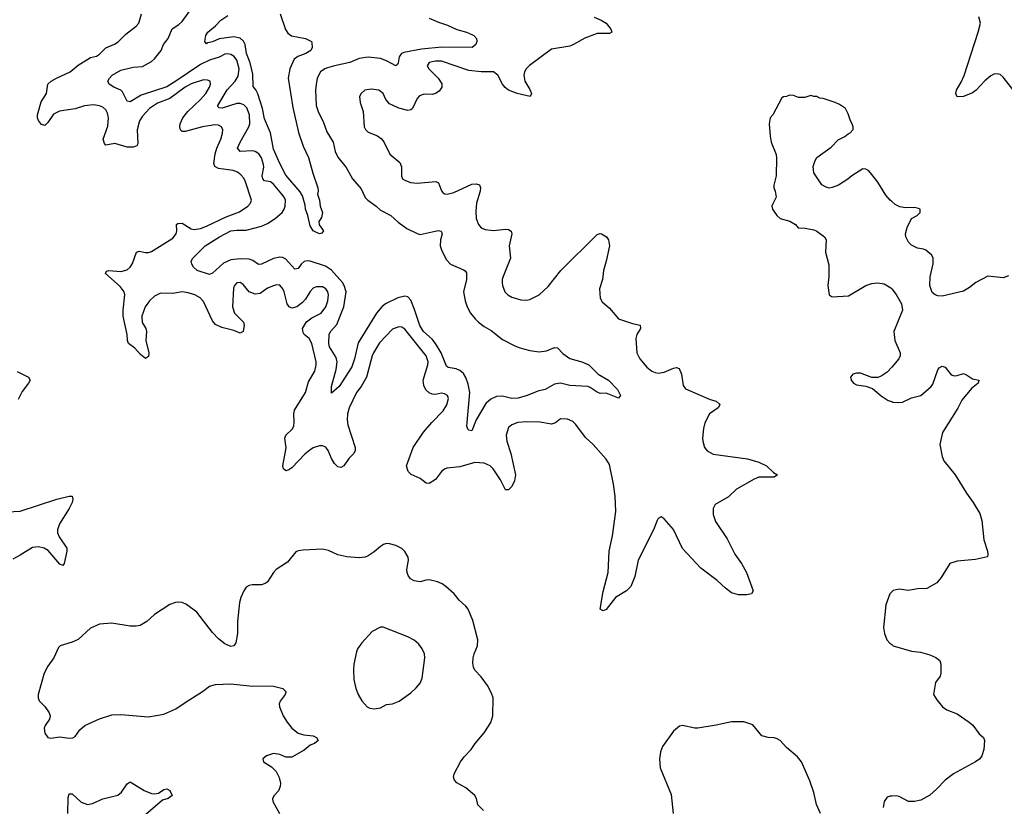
# Model space of a CAD drawing. Header units: inches. Extents: x 1843162 to 1959474, y 907081 to 1016326.
# Tile 568 of 656: x 1944286 to 1950738, y 951938 to 957093. Entities that reach past the tile are written whole.
import ezdxf

# ---------------------------------------------------------------- set-up
doc = ezdxf.new("R2010")
doc.units = ezdxf.units.IN
doc.header["$MEASUREMENT"] = 0
doc.layers.add('B9945', color=7, linetype='Continuous')
doc.layers.add('B9955', color=7, linetype='Continuous')

msp = doc.modelspace()

# ---------------------------------------------------------------- linework, layer by layer
at = {"layer": 'B9945', "color": 5}
for points, elevation in [([(1946970, 957103.6), (1947030, 957075.8), (1947090, 957057), (1947150, 957027.6), (1947214.8, 957010), (1947254.1, 956994.1), (1947262.8, 956990), (1947278.8, 956970), (1947281, 956950), (1947276, 956930), (1947250.4, 956909.6), (1947053, 956913), (1946919.7, 956900.3), (1946802.9, 956877.2), (1946788.7, 956870), (1946772.4, 956850), (1946765.7, 956810), (1946761.3, 956798.7), (1946750.2, 956789.8), (1946690, 956822.9), (1946650, 956839.3), (1946570, 956847.9), (1946510, 956837.8), (1946450, 956811.5), (1946350, 956790.6), (1946303.6, 956776.4), (1946286, 956770), (1946257.6, 956750), (1946236, 956710), (1946230, 956668), (1946225.5, 956630), (1946229.2, 956530), (1946241.8, 956490), (1946277.9, 956417.9), (1946298.5, 956358.5), (1946339.3, 956290), (1946354.2, 956230), (1946371, 956191), (1946424.6, 956124.6), (1946467, 956050), (1946523.5, 955983.5), (1946550, 955928.4), (1946566.7, 955910), (1946623.1, 955870), (1946650, 955844.6), (1946719.1, 955810), (1946765.8, 955765.8), (1946823.6, 955723.6), (1946890, 955691.6), (1946910, 955685.5), (1947007.9, 955707.9), (1947030, 955711), (1947047, 955707), (1947054.3, 955690), (1947043.2, 955650), (1947042.4, 955610), (1947050, 955584.9), (1947081.3, 955521.3), (1947110, 955490.4), (1947194.5, 955454.5), (1947206.1, 955446.1), (1947212.9, 955432.9), (1947214.4, 955390), (1947195, 955310), (1947204.7, 955250), (1947219.2, 955210), (1947240.8, 955170), (1947270, 955131.8), (1947293.4, 955110), (1947330, 955082.4), (1947376.4, 955056.4), (1947450, 954997.4), (1947530, 954954.6), (1947562.6, 954942.6), (1947630, 954925.2), (1947690, 954916.5), (1947737.7, 954922.3), (1947790, 954944), (1947810, 954942.8), (1947844.5, 954904.5), (1947890, 954872.9), (1947970.2, 954850.2), (1948016.3, 954830), (1948077.3, 954770), (1948144.9, 954730), (1948203.8, 954670), (1948224, 954630), (1948210, 954613.2), (1948206, 954614), (1948130, 954645.2), (1948090, 954643.7), (1948070, 954651.8), (1948023.3, 954683.3), (1948008, 954688), (1947890, 954695.8), (1947830, 954709.8), (1947790, 954703.4), (1947730.1, 954669.9), (1947681.2, 954658.8), (1947612, 954630), (1947552.6, 954612.6), (1947510, 954609.9), (1947450, 954624.9), (1947410, 954623.4), (1947373, 954607), (1947341.7, 954578.3), (1947277.6, 954470), (1947250, 954398), (1947230, 954402), (1947222, 954410), (1947217.2, 954430), (1947235.9, 954650), (1947224.8, 954704.8), (1947208.6, 954748.6), (1947193.3, 954773.3), (1947170, 954794.6), (1947145.4, 954805.4), (1947093.2, 954813.2), (1947082.3, 954822.3), (1947049, 954910), (1947011.4, 954971.4), (1946990, 954999.6), (1946933.1, 955050), (1946908, 955088), (1946874.3, 955194.3), (1946850, 955254.5), (1946830, 955276.5), (1946810, 955281.1), (1946763.6, 955270), (1946682.8, 955230), (1946658.5, 955210), (1946623.2, 955170), (1946503.8, 954976.2), (1946480.1, 954870), (1946462.1, 954817.9), (1946378.7, 954690), (1946330, 954646), (1946329.7, 954689.7), (1946360.2, 954799.8), (1946367.5, 954850), (1946359.9, 954879.9), (1946316.8, 954950), (1946312.8, 954970), (1946314.4, 955030), (1946322.8, 955050), (1946363.6, 955096.4), (1946409.9, 955210), (1946426.3, 955310), (1946413.4, 955350), (1946400.8, 955370), (1946330, 955451.9), (1946290, 955476.7), (1946190, 955510.4), (1946170, 955513.2), (1946150, 955508.9), (1946129.6, 955490.4), (1946110, 955463), (1946090, 955456.9), (1946030, 955522.8), (1946010, 955534.8), (1945990, 955537.3), (1945950, 955528.4), (1945870, 955489.8), (1945850, 955488.6), (1945814.2, 955514.2), (1945790, 955522.4), (1945730, 955525), (1945670, 955519.2), (1945621.8, 955498.2), (1945550, 955431.6), (1945530, 955423.6), (1945449.2, 955450), (1945425.2, 955470), (1945413.2, 955490), (1945409.2, 955510), (1945421.2, 955530), (1945502.6, 955610), (1945595.1, 955670), (1945670, 955708.5), (1945710, 955713.8), (1945770, 955713.1), (1945870, 955740.1), (1945910, 955756.4), (1945961.1, 955790), (1946005.8, 955830), (1946020.2, 955850), (1946026.7, 955870), (1946027.6, 955910), (1946019.6, 955930), (1946004, 955950), (1945950, 956015.9), (1945930, 956029.9), (1945890, 956037.4), (1945879.3, 956050), (1945875.7, 956070), (1945885.2, 956125.2), (1945883.6, 956143.6), (1945870, 956186.6), (1945853.4, 956213.4), (1945830, 956229.8), (1945812.4, 956232.4), (1945729.9, 956229.9), (1945712.9, 956250), (1945729.9, 956290.1), (1945788.6, 956390), (1945794.7, 956410), (1945792, 956470), (1945775.3, 956515.3), (1945754.8, 956534.8), (1945730, 956542.8), (1945710, 956542.6), (1945613.4, 956513.4), (1945594.3, 956514.3), (1945584.8, 956524.8), (1945583.9, 956530), (1945646.7, 956633.3), (1945698.1, 956690), (1945718.5, 956721.5), (1945724.6, 956770), (1945710, 956827.4), (1945691.4, 956851.4), (1945670, 956865), (1945650, 956869.9), (1945630, 956867.1), (1945592.5, 956847.5), (1945530, 956827), (1945470, 956799.9), (1945310, 956689.2), (1945250, 956652.8), (1945082.9, 956597.1), (1945010, 956555.1), (1944990, 956559.3), (1944960.3, 956620.3), (1944949.8, 956629.8), (1944903.7, 956650), (1944872.3, 956670), (1944864.5, 956690), (1944874.5, 956710), (1944892, 956730), (1944950, 956761.3), (1945030, 956780.7), (1945090, 956785.6), (1945150, 956819.2), (1945170, 956836.9), (1945212.3, 956890), (1945229.3, 956930.7), (1945259.4, 956970), (1945286.4, 957033.6), (1945330, 957060.7), (1945350, 957080.2), (1945430, 957189.1)], 560), ([(1948050, 957108.1), (1948095.5, 957090), (1948128.4, 957070), (1948160.4, 957030), (1948166.8, 957010), (1948150, 957002.4), (1948070, 957001.1), (1947990, 956972.3), (1947915.8, 956930), (1947890, 956920.2), (1947770, 956899.1), (1947627.1, 956792.9), (1947604.9, 956770), (1947594, 956750), (1947589.3, 956729.3), (1947596.5, 956690), (1947630, 956634.9), (1947639.5, 956610), (1947630.3, 956589.7), (1947546.6, 956610), (1947490, 956630.8), (1947467.6, 956647.6), (1947449.3, 956669.3), (1947418.5, 956730), (1947390, 956751.6), (1947310, 956750.5), (1947230, 956759), (1947050, 956820.2), (1947010, 956821.3), (1946968.3, 956811.6), (1946956, 956790), (1946966.7, 956770), (1947028.9, 956710), (1947052.5, 956672.5), (1947052, 956650), (1947035.2, 956624.8), (1947010, 956608.2), (1946990, 956603.5), (1946935.6, 956604.4), (1946906.1, 956593.9), (1946890, 956577.2), (1946860.5, 956510), (1946850, 956501.6), (1946830, 956497.4), (1946770, 956513.5), (1946710, 956541.3), (1946686, 956570), (1946668, 956608), (1946639, 956630), (1946590, 956636.3), (1946546.8, 956630), (1946523, 956610), (1946513, 956590), (1946516.3, 956550), (1946536.4, 956490), (1946542.4, 956390), (1946552.1, 956372.1), (1946570, 956356.3), (1946630, 956330.5), (1946654.1, 956314.1), (1946671.6, 956291.5), (1946712, 956212), (1946776.5, 956156.5), (1946787.4, 956127.4), (1946787.7, 956067.7), (1946795.5, 956050), (1946810, 956040.3), (1946846.7, 956026.7), (1946890, 956020.7), (1947012, 956032), (1947030, 956022.8), (1947050.4, 955970.4), (1947059.3, 955959.3), (1947070, 955950.7), (1947088.3, 955948.3), (1947130, 955960.9), (1947250, 956015.2), (1947277.5, 956017.5), (1947299.1, 956010), (1947305.3, 955990), (1947304.6, 955970), (1947280.2, 955890), (1947275.3, 955835.2), (1947278.3, 955790), (1947292.4, 955750), (1947310, 955728.4), (1947337.2, 955717.2), (1947390, 955711.6), (1947470, 955720.3), (1947490, 955718.4), (1947506.6, 955706.6), (1947510.3, 955690), (1947493.8, 955610), (1947502.8, 955530), (1947455.3, 955410), (1947448.7, 955390), (1947448.5, 955370), (1947450.4, 955350), (1947465.5, 955310), (1947484, 955290), (1947510, 955275.5), (1947570, 955257.1), (1947610, 955254.9), (1947630, 955259.3), (1947689.2, 955290), (1947750, 955344.9), (1947831.5, 955450), (1948070, 955685.7), (1948090, 955692.2), (1948098.8, 955690), (1948131.5, 955670), (1948143.7, 955650), (1948150.2, 955610), (1948130.2, 955510.2), (1948111.8, 955450), (1948104.2, 955390), (1948085.5, 955330), (1948088.8, 955268.8), (1948102.8, 955242.8), (1948150, 955202.8), (1948210, 955133), (1948301, 955101), (1948352.4, 955090), (1948353.1, 955070), (1948329.4, 955030.6), (1948324.2, 955004.2), (1948330.3, 954910), (1948348.7, 954870), (1948395.9, 954815.9), (1948429.1, 954789.1), (1948450, 954781.1), (1948470, 954777.3), (1948510, 954782), (1948570, 954810.2), (1948590, 954814.3), (1948607.5, 954807.5), (1948621.8, 954770), (1948634.7, 954694.7), (1948650, 954673.4), (1948810, 954604.4), (1948850, 954592.7), (1948870, 954576), (1948873.4, 954570), (1948863, 954550), (1948807, 954510), (1948775.8, 954450), (1948765.8, 954414.1), (1948759.3, 954350), (1948761.6, 954330), (1948774, 954290), (1948790, 954266.8), (1948830, 954245.5), (1949055.1, 954215.1), (1949130, 954194), (1949180.7, 954170), (1949224.5, 954124.5), (1949251, 954110), (1949230, 954095.3), (1949130, 954095.3), (1949097.9, 954082.1), (1948982.8, 954017.2), (1948930, 953966), (1948844.2, 953915.8), (1948830.3, 953889.7), (1948830.2, 953850), (1948845, 953805), (1948921.3, 953690), (1948971.2, 953591.2), (1949016, 953530), (1949048.5, 953470), (1949093, 953350), (1949081, 953330), (1949050, 953322.9), (1948995.8, 953324.2), (1948950, 953336.3), (1948910, 953367.1), (1948857.1, 953417.2), (1948750, 953498), (1948630, 953628.5), (1948570, 953751), (1948510, 953822.9), (1948490, 953835.6), (1948470, 953823.7), (1948462.6, 953810), (1948439.7, 953750), (1948339.7, 953550), (1948316, 953444), (1948290, 953379.3), (1948262, 953350), (1948190, 953306.6), (1948130, 953227), (1948110, 953218), (1948090, 953229), (1948110, 953344.7), (1948141.4, 953470), (1948149.8, 953610.2), (1948169.8, 953710.2), (1948191.8, 953870), (1948188.5, 953971.5), (1948176.8, 954050), (1948150, 954179), (1948130, 954212.3), (1948043.7, 954310), (1947994.7, 954354.8), (1947930, 954439.3), (1947910, 954459.3), (1947875.3, 954475.3), (1947830, 954477.6), (1947797.3, 954450), (1947770, 954441.7), (1947694.9, 954454.9), (1947610, 954456.9), (1947550, 954452.8), (1947510, 954438.7), (1947490, 954419.5), (1947474.7, 954370), (1947477.4, 954330), (1947505, 954250), (1947535, 954110), (1947528.9, 954070), (1947510, 954032.7), (1947490, 954012.3), (1947470, 954012.3), (1947437.8, 954077.8), (1947388.9, 954150), (1947368.4, 954170), (1947330, 954186.8), (1947269.5, 954190.5), (1947170, 954162.3), (1947085.4, 954154.6), (1947070, 954148.3), (1947050, 954131.2), (1947010, 954080.5), (1946970, 954053.3), (1946950, 954055.6), (1946910, 954086.9), (1946851.7, 954111.7), (1946831.8, 954131.8), (1946820.8, 954170), (1946864.2, 954290), (1946931.5, 954390), (1946985.9, 954454.1), (1947061.4, 954530), (1947086, 954570), (1947096.4, 954610), (1947089.5, 954630), (1947070, 954642), (1947050, 954644.8), (1947010, 954637.7), (1946990, 954638.6), (1946970, 954646.5), (1946948.2, 954668.2), (1946935.3, 954695.3), (1946930.4, 954730), (1946961.4, 954830), (1946961.8, 954850), (1946950.6, 954890), (1946810, 955065.1), (1946790, 955077.7), (1946770, 955080.4), (1946730, 955064), (1946644.8, 954975.2), (1946603.7, 954910), (1946595.7, 954890), (1946558.7, 954750), (1946524.6, 954690), (1946493.3, 954650), (1946445.5, 954550), (1946434.6, 954510), (1946431.2, 954470), (1946437, 954437), (1946483.5, 954290), (1946483.9, 954270), (1946475.3, 954250), (1946443.3, 954216.6), (1946410, 954169.6), (1946390, 954158.7), (1946370, 954163.6), (1946350, 954184.2), (1946330, 954216.2), (1946308.6, 954268.6), (1946291.6, 954291.6), (1946270, 954301.1), (1946250, 954300.6), (1946210, 954286.6), (1946187.4, 954272.6), (1946154.6, 954245.4), (1946070, 954156.8), (1946050, 954142), (1946030, 954137), (1946015.1, 954150), (1946011.3, 954170), (1946032.9, 954287.1), (1946024, 954350), (1946031.2, 954370), (1946071.2, 954408.8), (1946082.4, 954430), (1946085.3, 954454.7), (1946081.5, 954510), (1946086.1, 954533.9), (1946159.5, 954650), (1946179.3, 954720.7), (1946221, 954790), (1946229.8, 954830), (1946229, 954850), (1946200.4, 954970), (1946182.5, 955002.6), (1946150.9, 955030), (1946142.7, 955042.7), (1946139, 955070), (1946166.4, 955113.6), (1946201.2, 955138.8), (1946261.7, 955170), (1946291.4, 955210), (1946306, 955250), (1946309.8, 955290), (1946305.1, 955310), (1946292.2, 955330), (1946270, 955342.3), (1946230, 955342.3), (1946210, 955332.4), (1946190, 955312.4), (1946158.6, 955261.4), (1946139.6, 955240.4), (1946101.3, 955210), (1946070, 955203.2), (1946051.3, 955211.3), (1946039, 955230), (1946019.3, 955310), (1946009.7, 955330), (1945990, 955352.6), (1945970, 955355.4), (1945950, 955349.7), (1945910, 955332.3), (1945861.1, 955298.9), (1945830, 955293.5), (1945790, 955309.8), (1945750, 955356.9), (1945730, 955369.7), (1945710, 955368), (1945693.4, 955350), (1945687.5, 955332.5), (1945680.9, 955210), (1945693.5, 955170), (1945753.8, 955110), (1945757.2, 955090), (1945751.3, 955050), (1945730, 955038), (1945690, 955056.2), (1945610, 955075.3), (1945570, 955094.3), (1945550, 955119.6), (1945490, 955246.6), (1945467.8, 955270), (1945434.7, 955290), (1945390, 955303.6), (1945350, 955309.9), (1945290, 955299.5), (1945210, 955301.4), (1945170, 955281.1), (1945136.8, 955250), (1945109.1, 955210), (1945085.8, 955150), (1945088.7, 955108.7), (1945112, 955070), (1945117.6, 955050), (1945113.6, 954990), (1945131.8, 954910), (1945130, 954885.2), (1945110, 954871.8), (1945078.2, 954898.2), (1945040.4, 954940.4), (1944999.1, 954970), (1944993.1, 954990), (1944990.9, 955030), (1944965.3, 955150), (1944964.3, 955190), (1944974.9, 955290), (1944970.6, 955310), (1944943.6, 955343.6), (1944847.8, 955430), (1944855.9, 955444.1), (1944871.2, 955448.8), (1944950, 955442), (1944990, 955453.8), (1945009.9, 955470.1), (1945025.7, 955494.3), (1945051.6, 955568.4), (1945070, 955575.4), (1945110, 955566.8), (1945130, 955567.2), (1945150, 955574), (1945290, 955660.2), (1945312.1, 955690), (1945316.7, 955710), (1945314.7, 955750), (1945322.6, 955757.4), (1945350, 955759.8), (1945410, 955722.6), (1945430, 955718.3), (1945470, 955725.3), (1945510, 955739.8), (1945639.2, 955800.8), (1945727.2, 955832.8), (1945780.7, 955870), (1945798.4, 955890), (1945806, 955910), (1945766.2, 956030), (1945754.3, 956054.3), (1945736.1, 956076.1), (1945712.9, 956093), (1945684.4, 956104.4), (1945590, 956116.7), (1945564.7, 956130), (1945558.2, 956150), (1945567.3, 956212.7), (1945577.3, 956250), (1945604.5, 956310), (1945615.9, 956350), (1945617.4, 956370), (1945609.7, 956390), (1945590, 956402.2), (1945564.2, 956404.2), (1945483.8, 956390), (1945370, 956360.3), (1945350, 956359.8), (1945339.7, 956370), (1945335.9, 956390), (1945338.8, 956410), (1945355.4, 956450), (1945388.7, 956491.3), (1945471.3, 956570), (1945505.5, 956610), (1945530.8, 956650), (1945537.2, 956670), (1945533.6, 956690), (1945517.4, 956697.4), (1945490, 956698.2), (1945410, 956671.4), (1945370, 956649.9), (1945270, 956575.7), (1945190, 956544.6), (1945137.7, 956510), (1945090, 956459.8), (1945071.8, 956430), (1945056.6, 956370), (1945060, 956280), (1945053.8, 956266.2), (1945030, 956257.7), (1944990, 956257.7), (1944910, 956281.4), (1944851, 956271), (1944841.5, 956281.5), (1944834.1, 956310), (1944864.4, 956395.6), (1944868.8, 956450), (1944861.1, 956481.1), (1944850, 956502), (1944830, 956519.4), (1944808.8, 956528.8), (1944770, 956533.7), (1944710, 956527.5), (1944650, 956508.2), (1944547.1, 956492.9), (1944507.1, 956472.9), (1944470, 956418.4), (1944450, 956398.7), (1944430, 956405.1), (1944410, 956432.7), (1944403.5, 956450), (1944402.7, 956470), (1944426.2, 956553.8), (1944461.8, 956610), (1944469.7, 956670), (1944492.8, 956690), (1944528, 956710), (1944618, 956750), (1944670, 956793.8), (1944750, 956844.9), (1944790, 956854.4), (1944810, 956866.7), (1944851.2, 956908.8), (1944907.8, 956932.2), (1944932.1, 956947.9), (1944981.9, 956998.1), (1945049.6, 957050), (1945068, 957070), (1945083.9, 957130)], 580), ([(1945993.2, 957130), (1946027.8, 957027.8), (1946043.4, 957003.4), (1946066.4, 956986.4), (1946158, 956970), (1946198, 956950), (1946201, 956941), (1946202.8, 956910), (1946193.4, 956890), (1946160.5, 956870), (1946107.9, 956852.1), (1946085.4, 956834.6), (1946056.1, 956770), (1946046.2, 956710), (1946076.6, 956516.6), (1946113.7, 956353.7), (1946144, 956264), (1946179.5, 956190), (1946206.3, 956086.3), (1946239.1, 955990), (1946242.8, 955970), (1946238, 955950), (1946251, 955910), (1946256, 955870), (1946270.5, 955830), (1946264.4, 955795.6), (1946246.4, 955770), (1946248.7, 955748.7), (1946276.3, 955710), (1946265.2, 955694.8), (1946250, 955689.6), (1946222, 955702), (1946209.7, 955709.7), (1946190, 955741.2), (1946174.7, 955810), (1946158, 955850), (1946156.2, 955876.2), (1946139.1, 955939.1), (1946124.9, 955964.9), (1946030, 956074.5), (1945990, 956149.5), (1945950, 956245.1), (1945930.7, 956350.7), (1945890, 956442), (1945878.3, 956510), (1945846.6, 956606.6), (1945833.8, 956633.8), (1945815.8, 956655.8), (1945814.7, 956734.7), (1945797.4, 956810), (1945771.6, 956870), (1945762.8, 956930), (1945752.6, 956952.6), (1945730, 956971.4), (1945690, 956979.4), (1945593.7, 956966.3), (1945550, 956947.7), (1945519.1, 956940.9), (1945510, 956934), (1945499.3, 956950), (1945505.1, 956990), (1945519.5, 957010), (1945570, 957052), (1945604.4, 957090), (1945650, 957119.4)], 540), ([(1950000, 955900.8), (1949990, 955909.3), (1949962.3, 955942.3), (1949910, 956029), (1949870, 956079), (1949850, 956102), (1949830, 956114), (1949810, 956115.3), (1949738, 956070), (1949712.8, 956047.2), (1949652.1, 956007.9), (1949610, 955992.3), (1949590, 955989.6), (1949570, 955994.5), (1949542.7, 956010), (1949490, 956089), (1949486, 956130), (1949498.4, 956170), (1949509.7, 956190.3), (1949602.7, 956257.3), (1949650, 956306), (1949693.6, 956326.4), (1949714.6, 956345.4), (1949728.4, 956351.6), (1949747.3, 956372.7), (1949748, 956390), (1949742, 956410), (1949729.2, 956429.2), (1949715.5, 956475.5), (1949698, 956510), (1949657.2, 956537.2), (1949629.1, 956549.1), (1949550, 956575.3), (1949530, 956578), (1949508.4, 956588.4), (1949488.9, 956588.9), (1949470, 956595.3), (1949430, 956582), (1949390, 956582), (1949356.4, 956596.4), (1949330, 956598), (1949311.6, 956588.4), (1949290, 956588), (1949279.6, 956580.4), (1949222, 956470), (1949204.7, 956450), (1949198, 956410), (1949202.8, 956330), (1949210.8, 956290), (1949243, 956210), (1949246.2, 956186.2), (1949242.4, 956070), (1949228.1, 956008.1), (1949228, 955990), (1949236.3, 955970), (1949242.8, 955930), (1949218, 955882), (1949214.8, 955870), (1949218.8, 955850), (1949246.8, 955810), (1949270, 955790.8), (1949332.8, 955772.8), (1949370, 955751), (1949387.9, 955727.9), (1949432.5, 955727.5), (1949490, 955716.3), (1949510, 955707.3), (1949558.8, 955670), (1949570.7, 955650), (1949567.3, 955570), (1949587.1, 955487.1), (1949587.3, 955410), (1949582, 955350), (1949591.3, 955290), (1949610, 955276), (1949716, 955284), (1949829.5, 955350.5), (1949870, 955364), (1949910, 955367.7), (1949950, 955360.7), (1949994.9, 955334.9), (1950000, 955328.5)], 620), ([(1944270, 954787.9), (1944344, 954750), (1944354, 954730), (1944344.2, 954710), (1944302.7, 954657.3), (1944276.3, 954603.7)], 580), ([(1950000, 954816.5), (1949970, 954782.7), (1949930, 954756), (1949908.9, 954748.9), (1949870, 954748.7), (1949796.6, 954776.6), (1949770, 954776.2), (1949746, 954770), (1949738.5, 954761.5), (1949730.8, 954750), (1949734.8, 954730), (1949750, 954711), (1949770, 954700.7), (1949831.1, 954691.1), (1949875.3, 954675.3), (1949930, 954627.3), (1949977, 954597), (1950000, 954589.8)], 620), ([(1944206.7, 953866.7), (1944290, 953871.6), (1944530, 953951), (1944610, 953970.6), (1944630.6, 953970.6), (1944635.5, 953950), (1944630.3, 953930), (1944610.2, 953890), (1944546.4, 953790), (1944533, 953750), (1944534.7, 953730), (1944544.1, 953704.1), (1944595.6, 953630), (1944595.3, 953610), (1944578, 953530), (1944570, 953517), (1944550, 953524.4), (1944473.5, 953613.5), (1944446, 953630), (1944410, 953639.5), (1944370, 953634.7), (1944290, 953583), (1944241.8, 953558.2)], 580), ([(1947326.3, 951910), (1947287.9, 951948), (1947279.7, 951990), (1947269.5, 952010), (1947210, 952059.5), (1947150, 952092.7), (1947135.1, 952110), (1947129.4, 952130), (1947132.3, 952150), (1947174.5, 952230), (1947198, 952262), (1947245.1, 952310), (1947270.9, 952349.1), (1947330, 952419.3), (1947372.9, 952487), (1947386.2, 952530), (1947388, 952650), (1947378.8, 952678.8), (1947351.8, 952730), (1947310, 952786.6), (1947269.4, 952830), (1947259.5, 952850), (1947255.3, 952875.3), (1947257.6, 952910), (1947263.5, 952936.5), (1947286, 952990), (1947289.2, 953030), (1947255.5, 953155.5), (1947224, 953230), (1947209, 953250), (1947165.2, 953290), (1947134, 953330), (1947079.1, 953379.1), (1947054.9, 953394.9), (1947024, 953410), (1946970, 953421.7), (1946950, 953420.4), (1946910, 953408.3), (1946870, 953414.6), (1946847.8, 953427.8), (1946831.2, 953450), (1946824.5, 953470), (1946822.5, 953490), (1946833.3, 953550), (1946832.2, 953570), (1946810, 953606.9), (1946790, 953626.6), (1946750, 953646.6), (1946710, 953658.9), (1946690, 953659.7), (1946670, 953654), (1946650, 953641.3), (1946610, 953606.3), (1946570, 953579.7), (1946550, 953571.6), (1946510, 953565.6), (1946430, 953573.6), (1946370, 953586), (1946310, 953613.6), (1946270, 953623.6), (1946144, 953616), (1946110, 953611.3), (1946095.4, 953604.6), (1946041.4, 953538.6), (1945967.7, 953490), (1945948.8, 953471.2), (1945911, 953410), (1945899.8, 953400.2), (1945870.7, 953389.3), (1945810.6, 953389.4), (1945790, 953385.2), (1945770, 953373.2), (1945754, 953350), (1945734.6, 953305.4), (1945727, 953273), (1945713.1, 953150), (1945713.4, 953070), (1945702, 953010), (1945690, 952989), (1945670, 952985.2), (1945630, 953002.7), (1945590, 953036), (1945550, 953078), (1945447.3, 953210), (1945380.1, 953260.1), (1945350, 953273.6), (1945330, 953275.1), (1945307.3, 953272.7), (1945270, 953259.6), (1945170, 953194.5), (1945119.1, 953150), (1945076.4, 953123.6), (1945050, 953118), (1945010, 953118.9), (1944890, 953138.4), (1944810, 953131.9), (1944750, 953104.7), (1944669, 953031), (1944630, 953013.6), (1944550.7, 952989.3), (1944540.7, 952979.3), (1944510.6, 952910), (1944470, 952856), (1944446.4, 952810), (1944408.4, 952670), (1944406.4, 952650), (1944413.4, 952630), (1944451.7, 952591.7), (1944480.5, 952550), (1944484.9, 952530), (1944480.7, 952510), (1944452.5, 952467.5), (1944447, 952450), (1944450, 952418), (1944471.3, 952390), (1944490, 952384.4), (1944550, 952394), (1944610, 952384.9), (1944633.7, 952386.3), (1944650, 952394.8), (1944680.4, 952439.6), (1944712.5, 952467.5), (1944808.5, 952511.5), (1944890, 952538), (1944950, 952540.3), (1945130, 952523.8), (1945230, 952541.7), (1945310, 952576.5), (1945376.3, 952623.7), (1945484.5, 952690), (1945530, 952724.9), (1945570, 952736.4), (1945670, 952741.6), (1945792.9, 952727.1), (1945950, 952724.9), (1946011, 952710), (1946030.6, 952689.4), (1946030, 952686), (1946026, 952670), (1945993.2, 952626.8), (1945987.3, 952610), (1945987.7, 952590), (1946013, 952530), (1946038.4, 952490), (1946070.3, 952450), (1946110, 952417.4), (1946147.1, 952407.1), (1946210, 952400.3), (1946230.4, 952390), (1946242, 952370), (1946218.8, 952350), (1946190, 952338.5), (1946150, 952307.1), (1946070, 952261), (1946030, 952261), (1945990, 952278.3), (1945950, 952283.5), (1945902.8, 952270), (1945879.1, 952250), (1945884.9, 952230), (1945936.1, 952196.1), (1945967.1, 952167.1), (1945986.5, 952126.5), (1945994.7, 952090), (1945993, 952067), (1945981.3, 952038.7), (1945954, 952010), (1945942.6, 951990), (1945944.4, 951970), (1945988, 951890)], 620), ([(1950000, 953342.8), (1949987.7, 953330), (1949962.3, 953257.7), (1949946.4, 953110), (1949952.4, 953070), (1949968.5, 953030), (1949986.8, 953006.8), (1950000, 952997.5)], 620), ([(1949534, 951890), (1949508.1, 951950), (1949489, 952029), (1949464.2, 952104.2), (1949409.6, 952230), (1949382, 952262), (1949310, 952322.9), (1949268.9, 952368.9), (1949250, 952381.1), (1949230, 952386.9), (1949189.7, 952389.7), (1949150, 952399.5), (1949090, 952472), (1949031.3, 952491.3), (1948950, 952492.3), (1948850, 952469.4), (1948730, 952449.6), (1948709.6, 952449.6), (1948630, 952467.3), (1948610, 952463.6), (1948570, 952429.5), (1948499.1, 952330), (1948485.8, 952294.2), (1948478, 952250), (1948482.8, 952190), (1948554.6, 952014.6), (1948568.2, 951890)], 620), ([(1944602.7, 951890), (1944604.4, 951995.6), (1944610, 952020.4), (1944630, 952019.7), (1944690, 951964.4), (1944730, 951950.1), (1944763.9, 951956.1), (1944830, 951986.5), (1944930, 952011.7), (1944954.3, 952030), (1944990, 952085.5), (1945010, 952097.6), (1945102.3, 952042.3), (1945150, 952023.2), (1945170, 952020.3), (1945195.4, 952024.6), (1945230, 952047.7), (1945250, 952053.4), (1945270, 952041), (1945284.9, 952010), (1945277.4, 952002.6), (1945258.8, 951990), (1945222.4, 951977.6), (1945082.6, 951857.4)], 580), ([(1950000, 952005.6), (1949990, 952005.1), (1949970, 951998), (1949950.6, 951970), (1949944.9, 951930)], 620)]:
    msp.add_lwpolyline(points, dxfattribs=dict(at, elevation=elevation))
at = {"layer": 'B9945', "color": 5, "elevation": 640}
msp.add_lwpolyline([(1946650, 953112.3), (1946596.1, 953083.9), (1946527.3, 953010), (1946500.7, 952970), (1946493.4, 952950), (1946476.3, 952870), (1946473, 952830), (1946475.5, 952770), (1946488, 952710), (1946504, 952670), (1946527.3, 952630), (1946564, 952590), (1946581.4, 952581.4), (1946610, 952577.1), (1946650, 952583), (1946690, 952604.9), (1946730, 952610.7), (1946772, 952628), (1946850, 952681), (1946884.8, 952715.2), (1946910, 952746), (1946923, 952777), (1946941.3, 952910), (1946938.3, 952938.3), (1946924.2, 952970), (1946900.9, 953000.9), (1946870, 953027.8), (1946830, 953049.6), (1946667.9, 953112.1)], close=True, dxfattribs=at)
at = {"layer": 'B9955', "color": 5}
for points, elevation in [([(1950794.4, 956634.4), (1950730, 956716.4), (1950710, 956733.1), (1950690, 956738.8), (1950670, 956734.8), (1950650, 956724.2), (1950610, 956690.9), (1950552.9, 956630), (1950530, 956613.1), (1950470, 956589.8), (1950428.2, 956588.2), (1950420.5, 956610), (1950423.8, 956630), (1950455.7, 956684.3), (1950473.8, 956726.2), (1950566.9, 957010), (1950581.1, 957070), (1950570, 957110.6)], 580), ([(1950765.7, 955414.3), (1950730, 955401.1), (1950630, 955412.3), (1950550.4, 955370), (1950510, 955336.9), (1950470, 955313.3), (1950330, 955280.5), (1950303.1, 955283.1), (1950285.2, 955290), (1950265.4, 955305.4), (1950249.4, 955350), (1950251.9, 955408.1), (1950272.3, 955492.3), (1950272.7, 955530), (1950264, 955550), (1950223.2, 955583.2), (1950209.4, 955589.4), (1950170, 955595.1), (1950130, 955616), (1950110, 955634), (1950092.3, 955670), (1950089.6, 955690), (1950100.9, 955730), (1950129.3, 955790.7), (1950166, 955810), (1950186, 955830), (1950186, 955850), (1950176.4, 955856.4), (1950150, 955862), (1950090, 955859.3), (1950054.4, 955865.6), (1950022, 955882), (1950000, 955900.8)], 620), ([(1950000, 955328.5), (1950030, 955291), (1950064.9, 955230), (1950070.5, 955190), (1950014.9, 955050), (1950020.5, 954990), (1950056.3, 954910), (1950056.3, 954890), (1950047.3, 954870), (1950000, 954816.5)], 620), ([(1950000, 954589.8), (1950007.4, 954587.4), (1950043.6, 954583.6), (1950070, 954586.7), (1950130, 954613.8), (1950190, 954630.4), (1950258.4, 954690), (1950270, 954704.9), (1950302, 954798), (1950310, 954810.8), (1950330, 954822.8), (1950350, 954814.8), (1950390, 954765.5), (1950410, 954759.1), (1950430, 954760.5), (1950470, 954774.9), (1950490, 954766.4), (1950530, 954738.7), (1950571.3, 954730), (1950566.8, 954710), (1950523.5, 954676.5), (1950460.4, 954599.6), (1950433.7, 954546.3), (1950332.7, 954387.3), (1950316.5, 954310), (1950331.1, 954231.1), (1950342.4, 954202.4), (1950415.3, 954110), (1950490.3, 953990), (1950533.7, 953930), (1950576.7, 953856.7), (1950591.7, 953810), (1950603.8, 953683.8), (1950628, 953610), (1950630.7, 953589.3), (1950626.8, 953573.2), (1950550, 953555.1), (1950430, 953544), (1950381, 953530), (1950323.4, 953436.6), (1950296.7, 953403.3), (1950230, 953366), (1950170, 953362.7), (1950110, 953352.3), (1950050, 953360.9), (1950010, 953353.2), (1950000, 953342.8)], 620), ([(1950000, 952997.5), (1950010, 952990.4), (1950130, 952955.5), (1950187.9, 952947.9), (1950250, 952930.7), (1950290, 952913.4), (1950314.6, 952894.6), (1950321.3, 952870), (1950321.3, 952810), (1950317.1, 952790), (1950288, 952750), (1950274.4, 952670), (1950294.9, 952634.9), (1950333, 952590), (1950360.7, 952570), (1950430, 952544.2), (1950506.8, 952490), (1950530.7, 952470), (1950572.8, 952412.8), (1950601, 952390), (1950607.3, 952370), (1950603, 952310), (1950590.4, 952270), (1950578, 952250), (1950550, 952229.5), (1950404, 952150), (1950350.6, 952110), (1950293.4, 952050), (1950250, 952012), (1950190, 951979.3), (1950150, 951969.2), (1950110.9, 951969.1), (1950050, 952002), (1950030, 952007), (1950000, 952005.6)], 620)]:
    msp.add_lwpolyline(points, dxfattribs=dict(at, elevation=elevation))

doc.saveas('drawing.dxf')
